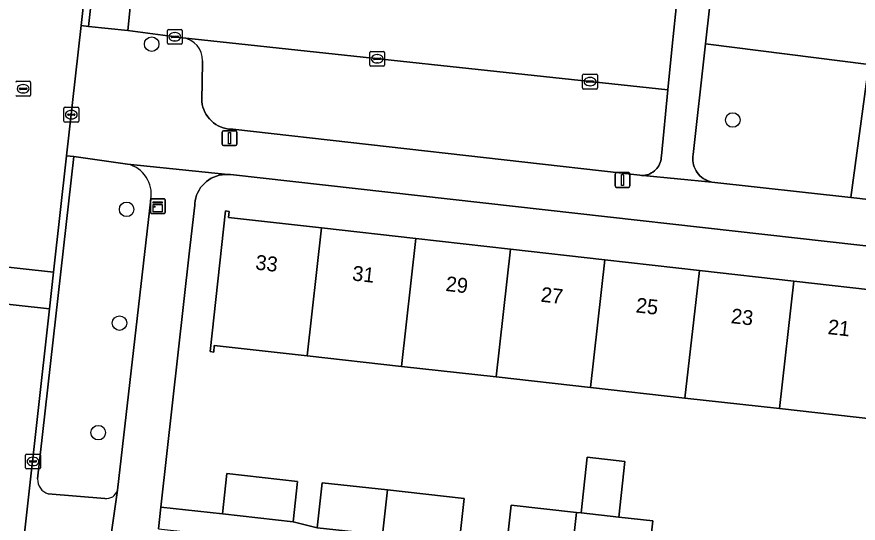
# Model space of a CAD drawing. Extents: x 161928 to 163071, y 386474 to 387428.
# Drawn here: x 162700.9 to 162757.5, y 387185 to 387219.1 of the extents above; entities that cross this region are included whole.
import ezdxf

# ---------------------------------------------------------------- set-up
doc = ezdxf.new("R2010")
doc.units = 0
for name, color, linetype in [('IMGEO_Boom', 7, 'Continuous'), ('IMGEO_Erf', 7, 'Continuous'), ('IMGEO_Groenvoorziening', 7, 'Continuous'), ('IMGEO_Kast', 7, 'Continuous'), ('IMGEO_Kolk', 7, 'Continuous'), ('IMGEO_Lichtmast', 7, 'Continuous'), ('IMGEO_Muur', 7, 'Continuous'), ('IMGEO_Pand', 7, 'Continuous'), ('IMGEO_Pand_nummerreeks', 7, 'Continuous'), ('IMGEO_Parkeervlak_open', 7, 'Continuous'), ('IMGEO_Rijbaan_lokaal_open', 7, 'Continuous'), ('IMGEO_Rioolput', 7, 'Continuous'), ('IMGEO_Voetpad_open', 7, 'Continuous')]:
    doc.layers.add(name, color=color, linetype=linetype)

msp = doc.modelspace()

# ---------------------------------------------------------------- linework, layer by layer
at = {"layer": 'IMGEO_Boom'}
for centre in [(162709.964, 387217.262), (162749.083, 387212.159), (162708.277, 387206.152), (162707.798, 387198.499), (162706.368, 387191.132)]:
    msp.add_circle(centre, 0.489, dxfattribs=at)
at = {"layer": 'IMGEO_Erf'}
for points in [[(162772.429, 387202.09), (162715.273, 387208.485), (162715.082, 387208.501), (162714.89, 387208.499), (162714.699, 387208.48), (162714.511, 387208.445), (162714.326, 387208.393), (162714.147, 387208.324), (162713.975, 387208.24), (162713.811, 387208.14), (162713.656, 387208.027), (162713.512, 387207.9), (162713.38, 387207.76), (162713.262, 387207.61), (162713.157, 387207.449), (162713.066, 387207.28), (162712.992, 387207.103), (162712.933, 387206.921), (162712.891, 387206.734), (162712.866, 387206.543), (162712.859, 387206.431), (162712.515, 387203.36), (162710.587, 387186.13), (162714.722, 387185.667), (162715.026, 387188.382), (162719.786, 387187.85), (162719.482, 387185.135), (162721.109, 387184.741), (162721.445, 387187.767), (162725.849, 387187.278), (162730.999, 387186.706), (162730.663, 387183.679)], [(162758.589, 387192.045), (162752.228, 387192.754), (162745.867, 387193.462), (162739.507, 387194.17), (162733.146, 387194.879), (162726.786, 387195.587), (162720.424, 387196.296), (162714.182, 387196.991), (162714.151, 387196.551), (162713.901, 387196.582), (162714.945, 387206.042), (162715.189, 387206.014), (162715.144, 387205.609), (162721.395, 387204.905), (162727.755, 387204.188), (162734.115, 387203.472), (162740.475, 387202.755), (162746.834, 387202.039), (162753.194, 387201.322), (162759.554, 387200.606)], [(162733.82, 387183.229), (162734.156, 387186.255), (162738.56, 387185.766), (162738.873, 387185.731), (162739.29, 387189.483), (162741.822, 387189.202), (162741.405, 387185.45), (162743.71, 387185.194), (162743.374, 387182.167)]]:
    msp.add_lwpolyline(points, dxfattribs=at)
at = {"layer": 'IMGEO_Groenvoorziening'}
for points in [[(162758.234, 387215.901), (162759.425, 387224.728), (162749.606, 387225.894), (162749.484, 387225.903), (162749.362, 387225.901), (162749.24, 387225.888), (162749.12, 387225.865), (162749.003, 387225.831), (162748.889, 387225.786), (162748.78, 387225.731), (162748.676, 387225.667), (162748.578, 387225.594), (162748.487, 387225.513), (162748.404, 387225.423), (162748.329, 387225.327), (162748.263, 387225.224), (162748.206, 387225.116), (162748.159, 387225.003), (162748.123, 387224.886), (162748.097, 387224.766), (162748.087, 387224.699), (162747.252, 387217.274)], [(162757.023, 387206.94), (162758.234, 387215.901), (162747.252, 387217.274), (162747.206, 387216.869), (162746.418, 387209.849), (162746.398, 387209.707), (162746.39, 387209.565), (162746.396, 387209.422), (162746.414, 387209.28), (162746.444, 387209.14), (162746.487, 387209.003), (162746.542, 387208.871), (162746.609, 387208.745), (162746.686, 387208.625), (162746.775, 387208.512), (162746.872, 387208.407), (162746.979, 387208.312), (162747.094, 387208.227), (162747.216, 387208.152), (162747.344, 387208.088), (162747.477, 387208.037), (162747.615, 387207.997), (162747.663, 387207.986)]]:
    msp.add_lwpolyline(points, close=True, dxfattribs=at)
for points in [[(162758.234, 387215.901), (162757.023, 387206.94), (162767.385, 387205.783)], [(162708.335, 387209.195), (162704.729, 387209.708), (162702.283, 387188.02)], [(162707.662, 387187.259), (162709.904, 387206.835)], [(162703.005, 387187.024), (162706.813, 387186.706)]]:
    msp.add_lwpolyline(points, dxfattribs=at)
for centre, radius, start, end in [((162707.869, 387207.183), 2.065, 350.2873, 76.9471), ((162703.273, 387187.978), 0.991, 177.5532, 254.3234), ((162706.917, 387187.474), 0.775, 262.2536, 343.9032)]:
    msp.add_arc(centre, radius, start, end, dxfattribs=at)
at = {"layer": 'IMGEO_Kast'}
for p, q in [((162709.879, 387205.939), (162709.879, 387206.78)), ((162709.879, 387206.78), (162709.879, 387205.939)), ((162709.954, 387206.864), (162710.795, 387206.864)), ((162710.795, 387206.864), (162709.954, 387206.864)), ((162710.879, 387206.789), (162710.879, 387205.948)), ((162710.879, 387205.948), (162710.879, 387206.789)), ((162710.804, 387205.864), (162709.963, 387205.864)), ((162709.963, 387205.864), (162710.804, 387205.864))]:
    msp.add_line(p, q, dxfattribs=at)
for points in [[(162710.074, 387206.654), (162710.674, 387206.654), (162710.674, 387206.569), (162710.074, 387206.569), (162710.074, 387206.654)], [(162710.074, 387206.479), (162710.674, 387206.479), (162710.674, 387205.99), (162710.074, 387205.99), (162710.074, 387206.479)]]:
    msp.add_lwpolyline(points, dxfattribs=at)
msp.add_circle((162710.158, 387206.328), 0.0377, dxfattribs=at)
for centre, start, end in [((162709.957, 387206.786), 92.4484, 184.2845), ((162709.957, 387206.786), 92.4484, 184.2845), ((162710.801, 387206.786), 2.4484, 94.2845), ((162710.801, 387206.786), 2.4484, 94.2845), ((162709.957, 387205.942), 182.4484, 274.2845), ((162709.957, 387205.942), 182.4484, 274.2845), ((162710.801, 387205.942), 272.4484, 4.2845), ((162710.801, 387205.942), 272.4484, 4.2845)]:
    msp.add_arc(centre, 0.0779, start, end, dxfattribs=at)
at = {"layer": 'IMGEO_Kolk'}
for p, q in [((162711.021, 387217.329), (162711.021, 387218.181)), ((162711.096, 387218.255), (162711.948, 387218.255)), ((162711.509, 387218.035), (162711.534, 387218.035)), ((162712.022, 387218.181), (162712.022, 387217.329)), ((162711.28, 387217.749), (162711.28, 387217.761)), ((162711.718, 387217.712), (162711.32, 387217.712)), ((162711.323, 387217.798), (162711.721, 387217.798)), ((162711.532, 387217.475), (162711.507, 387217.475)), ((162711.764, 387217.761), (162711.764, 387217.749)), ((162711.948, 387217.255), (162711.096, 387217.255)), ((162724.646, 387215.852), (162724.646, 387216.704)), ((162724.721, 387216.778), (162725.573, 387216.778)), ((162725.647, 387216.704), (162725.647, 387215.852)), ((162724.905, 387216.272), (162724.905, 387216.284)), ((162725.343, 387216.235), (162724.945, 387216.235)), ((162724.948, 387216.321), (162725.346, 387216.321)), ((162725.134, 387216.558), (162725.159, 387216.558)), ((162725.389, 387216.284), (162725.389, 387216.272)), ((162725.573, 387215.778), (162724.721, 387215.778)), ((162725.157, 387215.998), (162725.132, 387215.998)), ((162738.976, 387214.315), (162738.976, 387215.167)), ((162739.051, 387215.241), (162739.903, 387215.241)), ((162739.464, 387215.021), (162739.489, 387215.021)), ((162739.977, 387215.167), (162739.977, 387214.315)), ((162739.235, 387214.735), (162739.235, 387214.747)), ((162739.673, 387214.698), (162739.275, 387214.698)), ((162739.278, 387214.784), (162739.676, 387214.784)), ((162739.487, 387214.461), (162739.462, 387214.461)), ((162739.719, 387214.747), (162739.719, 387214.735)), ((162739.903, 387214.241), (162739.051, 387214.241)), ((162704.056, 387212.093), (162704.056, 387212.945)), ((162704.131, 387213.019), (162704.983, 387213.019)), ((162704.544, 387212.799), (162704.569, 387212.799)), ((162705.057, 387212.945), (162705.057, 387212.093)), ((162704.315, 387212.513), (162704.315, 387212.525)), ((162704.753, 387212.476), (162704.355, 387212.476)), ((162704.358, 387212.562), (162704.756, 387212.562)), ((162704.567, 387212.239), (162704.542, 387212.239)), ((162704.799, 387212.525), (162704.799, 387212.513)), ((162704.983, 387212.019), (162704.131, 387212.019)), ((162701.471, 387188.768), (162701.471, 387189.62)), ((162701.546, 387189.694), (162702.398, 387189.694)), ((162702.472, 387189.62), (162702.472, 387188.768)), ((162701.73, 387189.188), (162701.73, 387189.2)), ((162702.168, 387189.151), (162701.77, 387189.151)), ((162701.773, 387189.237), (162702.171, 387189.237)), ((162701.959, 387189.474), (162701.984, 387189.474)), ((162702.214, 387189.2), (162702.214, 387189.188)), ((162702.398, 387188.694), (162701.546, 387188.694)), ((162701.982, 387188.914), (162701.957, 387188.914))]:
    msp.add_line(p, q, dxfattribs=at)
for points in [[(162711.021, 387217.329), (162711.021, 387218.181)], [(162711.096, 387218.255), (162711.948, 387218.255)], [(162712.022, 387218.181), (162712.022, 387217.329)], [(162711.948, 387217.255), (162711.096, 387217.255)], [(162724.646, 387215.852), (162724.646, 387216.704)], [(162724.721, 387216.778), (162725.573, 387216.778)], [(162725.647, 387216.704), (162725.647, 387215.852)], [(162725.573, 387215.778), (162724.721, 387215.778)], [(162738.976, 387214.315), (162738.976, 387215.167)], [(162739.051, 387215.241), (162739.903, 387215.241)], [(162739.977, 387215.167), (162739.977, 387214.315)], [(162739.903, 387214.241), (162739.051, 387214.241)], [(162704.056, 387212.093), (162704.056, 387212.945)], [(162704.131, 387213.019), (162704.983, 387213.019)], [(162705.057, 387212.945), (162705.057, 387212.093)], [(162704.983, 387212.019), (162704.131, 387212.019)], [(162701.471, 387188.768), (162701.471, 387189.62)], [(162701.546, 387189.694), (162702.398, 387189.694)], [(162702.472, 387189.62), (162702.472, 387188.768)], [(162702.398, 387188.694), (162701.546, 387188.694)]]:
    msp.add_lwpolyline(points, dxfattribs=at)
for centre, radius, start, end in [((162711.098, 387218.179), 0.0765, 91.552, 178.448), ((162711.098, 387218.179), 0.0765, 91.552, 178.448), ((162711.946, 387218.179), 0.0765, 1.552, 88.448), ((162711.946, 387218.179), 0.0765, 1.552, 88.448), ((162711.098, 387217.331), 0.0765, 181.552, 268.448), ((162711.098, 387217.331), 0.0765, 181.552, 268.448), ((162711.32, 387217.758), 0.0403, 85.8775, 175.7526), ((162711.317, 387217.748), 0.0366, 178.938, 274.7102), ((162711.721, 387217.755), 0.043, 264.8664, 352.4533), ((162711.725, 387217.76), 0.0386, 1.7309, 96.639), ((162711.946, 387217.331), 0.0765, 271.552, 358.448), ((162711.946, 387217.331), 0.0765, 271.552, 358.448), ((162724.723, 387216.702), 0.0765, 91.552, 178.448), ((162724.723, 387216.702), 0.0765, 91.552, 178.448), ((162725.571, 387216.702), 0.0765, 1.552, 88.448), ((162725.571, 387216.702), 0.0765, 1.552, 88.448), ((162724.945, 387216.281), 0.0403, 85.8775, 175.7526), ((162724.942, 387216.271), 0.0366, 178.938, 274.7102), ((162725.346, 387216.278), 0.043, 264.8664, 352.4533), ((162725.35, 387216.283), 0.0386, 1.7309, 96.639), ((162724.723, 387215.854), 0.0765, 181.552, 268.448), ((162724.723, 387215.854), 0.0765, 181.552, 268.448), ((162725.571, 387215.854), 0.0765, 271.552, 358.448), ((162725.571, 387215.854), 0.0765, 271.552, 358.448), ((162739.053, 387215.165), 0.0765, 91.552, 178.448), ((162739.053, 387215.165), 0.0765, 91.552, 178.448), ((162739.901, 387215.165), 0.0765, 1.552, 88.448), ((162739.901, 387215.165), 0.0765, 1.552, 88.448), ((162739.275, 387214.744), 0.0403, 85.8775, 175.7526), ((162739.272, 387214.734), 0.0366, 178.938, 274.7102), ((162739.676, 387214.741), 0.043, 264.8664, 352.4533), ((162739.68, 387214.746), 0.0386, 1.7309, 96.639), ((162739.053, 387214.317), 0.0765, 181.552, 268.448), ((162739.053, 387214.317), 0.0765, 181.552, 268.448), ((162739.901, 387214.317), 0.0765, 271.552, 358.448), ((162739.901, 387214.317), 0.0765, 271.552, 358.448), ((162704.133, 387212.943), 0.0765, 91.552, 178.448), ((162704.133, 387212.943), 0.0765, 91.552, 178.448), ((162704.981, 387212.943), 0.0765, 1.552, 88.448), ((162704.981, 387212.943), 0.0765, 1.552, 88.448), ((162704.355, 387212.522), 0.0403, 85.8775, 175.7526), ((162704.352, 387212.512), 0.0366, 178.938, 274.7102), ((162704.756, 387212.519), 0.043, 264.8664, 352.4533), ((162704.76, 387212.524), 0.0386, 1.7309, 96.639), ((162704.133, 387212.095), 0.0765, 181.552, 268.448), ((162704.133, 387212.095), 0.0765, 181.552, 268.448), ((162704.981, 387212.095), 0.0765, 271.552, 358.448), ((162704.981, 387212.095), 0.0765, 271.552, 358.448), ((162701.548, 387189.618), 0.0765, 91.552, 178.448), ((162701.548, 387189.618), 0.0765, 91.552, 178.448), ((162702.396, 387189.618), 0.0765, 1.552, 88.448), ((162702.396, 387189.618), 0.0765, 1.552, 88.448), ((162701.77, 387189.197), 0.0403, 85.8775, 175.7526), ((162701.767, 387189.187), 0.0366, 178.938, 274.7102), ((162702.171, 387189.194), 0.043, 264.8664, 352.4533), ((162702.175, 387189.199), 0.0386, 1.7309, 96.639), ((162701.548, 387188.77), 0.0765, 181.552, 268.448), ((162701.548, 387188.77), 0.0765, 181.552, 268.448), ((162702.396, 387188.77), 0.0765, 271.552, 358.448), ((162702.396, 387188.77), 0.0765, 271.552, 358.448)]:
    msp.add_arc(centre, radius, start, end, dxfattribs=at)
for centre, major_axis, ratio, start_param, end_param in [((162711.508, 387217.755), (-0.387, 0.002), 0.722429, 4.712389, 7.853982), ((162711.533, 387217.755), (-0.39, 0.002), 0.717154, 1.570796, 4.712389), ((162725.133, 387216.278), (-0.387, 0.002), 0.722429, 4.712389, 7.853982), ((162725.158, 387216.278), (-0.39, 0.002), 0.717154, 1.570796, 4.712389), ((162739.463, 387214.741), (-0.387, 0.002), 0.722429, 4.712389, 7.853982), ((162739.488, 387214.741), (-0.39, 0.002), 0.717154, 1.570796, 4.712389), ((162704.543, 387212.519), (-0.387, 0.002), 0.722429, 4.712389, 7.853982), ((162704.568, 387212.519), (-0.39, 0.002), 0.717154, 1.570796, 4.712389), ((162701.958, 387189.194), (-0.387, 0.002), 0.722429, 4.712389, 7.853982), ((162701.983, 387189.194), (-0.39, 0.002), 0.717154, 1.570796, 4.712389)]:
    msp.add_ellipse(centre, major_axis=major_axis, ratio=ratio, start_param=start_param, end_param=end_param, dxfattribs=at)
at = {"layer": 'IMGEO_Lichtmast'}
for p, q in [((162714.71, 387210.538), (162714.71, 387211.338)), ((162714.71, 387211.338), (162714.71, 387210.538)), ((162714.81, 387211.438), (162715.6, 387211.438)), ((162715.6, 387211.438), (162714.81, 387211.438)), ((162715.7, 387211.338), (162715.7, 387210.538)), ((162715.7, 387210.538), (162715.7, 387211.338)), ((162715.6, 387210.438), (162714.81, 387210.438)), ((162714.81, 387210.438), (162715.6, 387210.438)), ((162741.163, 387207.725), (162741.163, 387208.525)), ((162741.163, 387208.525), (162741.163, 387207.725)), ((162741.263, 387208.625), (162742.053, 387208.625)), ((162742.053, 387208.625), (162741.263, 387208.625)), ((162742.153, 387208.525), (162742.153, 387207.725)), ((162742.153, 387207.725), (162742.153, 387208.525)), ((162742.053, 387207.625), (162741.263, 387207.625)), ((162741.263, 387207.625), (162742.053, 387207.625))]:
    msp.add_line(p, q, dxfattribs=at)
for points in [[(162715.13, 387211.313), (162715.28, 387211.313), (162715.28, 387210.563), (162715.13, 387210.563), (162715.13, 387211.313)], [(162741.583, 387208.5), (162741.733, 387208.5), (162741.733, 387207.75), (162741.583, 387207.75), (162741.583, 387208.5)]]:
    msp.add_lwpolyline(points, dxfattribs=at)
for centre, start, end in [((162714.81, 387211.338), 90, 180), ((162714.81, 387211.338), 90, 180), ((162715.6, 387211.338), 0, 90), ((162715.6, 387211.338), 360, 90), ((162714.81, 387210.538), 180, 270), ((162714.81, 387210.538), 180, 270), ((162715.6, 387210.538), 270, 0), ((162715.6, 387210.538), 270, 0), ((162741.263, 387208.525), 90, 180), ((162741.263, 387208.525), 90, 180), ((162742.053, 387208.525), 0, 90), ((162742.053, 387208.525), 360, 90), ((162741.263, 387207.725), 180, 270), ((162741.263, 387207.725), 180, 270), ((162742.053, 387207.725), 270, 0), ((162742.053, 387207.725), 270, 0)]:
    msp.add_arc(centre, 0.1, start, end, dxfattribs=at)
at = {"layer": 'IMGEO_Muur'}
msp.add_lwpolyline([(162712.515, 387203.36), (162710.587, 387186.13)], dxfattribs=at)
at = {"layer": 'IMGEO_Pand'}
for points in [[(162720.424, 387196.296), (162721.395, 387204.905), (162715.144, 387205.609), (162715.189, 387206.014), (162714.945, 387206.042), (162713.901, 387196.582), (162714.151, 387196.551), (162714.182, 387196.991)], [(162721.395, 387204.905), (162720.424, 387196.296), (162726.786, 387195.587), (162727.755, 387204.188)], [(162727.755, 387204.188), (162726.786, 387195.587), (162733.146, 387194.879), (162734.115, 387203.472)], [(162734.115, 387203.472), (162733.146, 387194.879), (162739.507, 387194.17), (162740.475, 387202.755)], [(162740.475, 387202.755), (162739.507, 387194.17), (162745.867, 387193.462), (162746.834, 387202.039)], [(162746.834, 387202.039), (162745.867, 387193.462), (162752.228, 387192.754), (162753.194, 387201.322)], [(162753.194, 387201.322), (162752.228, 387192.754), (162758.589, 387192.045), (162759.554, 387200.606)], [(162741.822, 387189.202), (162739.29, 387189.483), (162738.873, 387185.731), (162741.405, 387185.45)], [(162719.786, 387187.85), (162715.026, 387188.382), (162714.722, 387185.667), (162719.482, 387185.135)], [(162725.849, 387187.278), (162721.445, 387187.767), (162721.109, 387184.741), (162725.508, 387184.252)], [(162725.508, 387184.252), (162730.663, 387183.679), (162730.999, 387186.706), (162725.849, 387187.278)], [(162734.156, 387186.255), (162733.82, 387183.229), (162738.219, 387182.74), (162738.56, 387185.766)], [(162743.71, 387185.194), (162741.405, 387185.45), (162738.873, 387185.731), (162738.56, 387185.766), (162738.219, 387182.74), (162743.374, 387182.167)]]:
    msp.add_lwpolyline(points, close=True, dxfattribs=at)
at = {"layer": 'IMGEO_Parkeervlak_open'}
msp.add_lwpolyline([(162713.376, 387216.145), (162713.359, 387214.644), (162713.333, 387213.579), (162713.343, 387213.394), (162713.37, 387213.211), (162713.413, 387213.032), (162713.472, 387212.856), (162713.546, 387212.687), (162713.635, 387212.525), (162713.738, 387212.372), (162713.855, 387212.228), (162713.984, 387212.096), (162714.124, 387211.975), (162714.274, 387211.868), (162714.434, 387211.774), (162714.601, 387211.695), (162714.774, 387211.631), (162714.953, 387211.583), (162715.135, 387211.551), (162715.319, 387211.536), (162715.418, 387211.534), (162742.828, 387208.44), (162742.944, 387208.432), (162743.061, 387208.435), (162743.177, 387208.448), (162743.291, 387208.471), (162743.402, 387208.505), (162743.511, 387208.548), (162743.615, 387208.601), (162743.713, 387208.663), (162743.806, 387208.733), (162743.892, 387208.812), (162743.971, 387208.898), (162744.042, 387208.99), (162744.104, 387209.089), (162744.158, 387209.192), (162744.201, 387209.3), (162744.235, 387209.412), (162744.259, 387209.526), (162744.273, 387209.642), (162744.276, 387209.742), (162744.719, 387214.18), (162712.071, 387217.682)], dxfattribs=at)
msp.add_arc((162711.869, 387216.188), 1.508, 358.369, 82.2973, dxfattribs=at)
at = {"layer": 'IMGEO_Rijbaan_lokaal_open'}
msp.add_lwpolyline([(162711.584, 387338.045), (162711.506, 387337.52), (162711.287, 387335.487), (162710.01, 387323.565), (162709.612, 387319.974), (162706.865, 387295.147), (162704.405, 387275.34), (162702.543, 387258.37), (162702.217, 387255.366), (162701.629, 387250), (162700.159, 387236.714), (162698.922, 387225.542), (162698.231, 387219.296), (162697.259, 387210.515), (162696.394, 387202.693), (162703.361, 387201.922), (162704.238, 387209.757), (162705.217, 387218.507), (162705.921, 387224.797), (162706.926, 387233.779), (162708.741, 387250), (162709.238, 387254.42), (162709.59, 387257.551), (162713.743, 387294.486)], dxfattribs=at)
for points in [[(162745.337, 387220.374), (162713.027, 387224.021), (162708.978, 387224.448), (162708.366, 387218.182), (162712.071, 387217.682), (162744.719, 387214.18), (162745.013, 387217.123)], [(162703.086, 387199.458), (162703.361, 387201.922), (162696.394, 387202.693), (162696.121, 387200.228)], [(162695.146, 387191.422), (162694.756, 387187.896), (162692.853, 387170.7), (162687.75, 387124.743), (162694.728, 387123.975), (162699.868, 387170.7), (162703.086, 387199.458), (162696.121, 387200.228)]]:
    msp.add_lwpolyline(points, close=True, dxfattribs=at)
at = {"layer": 'IMGEO_Rioolput'}
for p, q in [((162700.886, 387214.762), (162701.738, 387214.762)), ((162701.299, 387214.542), (162701.324, 387214.542)), ((162701.812, 387214.688), (162701.812, 387213.836)), ((162701.07, 387214.256), (162701.07, 387214.268)), ((162701.508, 387214.219), (162701.11, 387214.219)), ((162701.113, 387214.305), (162701.511, 387214.305)), ((162701.322, 387213.982), (162701.297, 387213.982)), ((162701.554, 387214.268), (162701.554, 387214.256)), ((162701.738, 387213.762), (162700.886, 387213.762))]:
    msp.add_line(p, q, dxfattribs=at)
for points in [[(162700.886, 387214.762), (162701.738, 387214.762)], [(162701.812, 387214.688), (162701.812, 387213.836)], [(162701.738, 387213.762), (162700.886, 387213.762)]]:
    msp.add_lwpolyline(points, dxfattribs=at)
for centre, radius, start, end in [((162700.888, 387214.686), 0.0765, 91.552, 178.448), ((162700.888, 387214.686), 0.0765, 91.552, 178.448), ((162701.736, 387214.686), 0.0765, 1.552, 88.448), ((162701.736, 387214.686), 0.0765, 1.552, 88.448), ((162701.11, 387214.265), 0.0403, 85.8775, 175.7526), ((162701.107, 387214.255), 0.0366, 178.938, 274.7102), ((162701.511, 387214.262), 0.043, 264.8664, 352.4533), ((162701.515, 387214.267), 0.0386, 1.7309, 96.639), ((162700.888, 387213.838), 0.0765, 181.552, 268.448), ((162700.888, 387213.838), 0.0765, 181.552, 268.448), ((162701.736, 387213.838), 0.0765, 271.552, 358.448), ((162701.736, 387213.838), 0.0765, 271.552, 358.448)]:
    msp.add_arc(centre, radius, start, end, dxfattribs=at)
for centre, major_axis, ratio, start_param, end_param in [((162701.298, 387214.262), (-0.387, 0.002), 0.722429, 4.712389, 7.853982), ((162701.323, 387214.262), (-0.39, 0.002), 0.717154, 1.570796, 4.712389)]:
    msp.add_ellipse(centre, major_axis=major_axis, ratio=ratio, start_param=start_param, end_param=end_param, dxfattribs=at)
at = {"layer": 'IMGEO_Voetpad_open'}
for points in [[(162708.435, 387233.615), (162706.926, 387233.779), (162705.921, 387224.797), (162706.413, 387224.747), (162705.716, 387218.456), (162708.366, 387218.182), (162708.978, 387224.448), (162713.027, 387224.021)], [(162745.337, 387220.374), (162745.013, 387217.123), (162744.719, 387214.18), (162744.276, 387209.742), (162744.273, 387209.642), (162744.259, 387209.526), (162744.235, 387209.412), (162744.201, 387209.3), (162744.158, 387209.192), (162744.104, 387209.089), (162744.042, 387208.99), (162743.971, 387208.898), (162743.892, 387208.812), (162743.806, 387208.733), (162743.713, 387208.663), (162743.615, 387208.601), (162743.511, 387208.548), (162743.402, 387208.505), (162743.291, 387208.471), (162743.177, 387208.448), (162743.061, 387208.435), (162747.663, 387207.986), (162747.615, 387207.997), (162747.477, 387208.037), (162747.344, 387208.088), (162747.216, 387208.152), (162747.094, 387208.227), (162746.979, 387208.312), (162746.872, 387208.407), (162746.775, 387208.512), (162746.686, 387208.625), (162746.609, 387208.745), (162746.542, 387208.871), (162746.487, 387209.003), (162746.444, 387209.14), (162746.414, 387209.28), (162746.396, 387209.422), (162746.39, 387209.565), (162746.398, 387209.707), (162746.418, 387209.849), (162747.206, 387216.869), (162747.252, 387217.274), (162748.087, 387224.699)], [(162712.071, 387217.682), (162708.366, 387218.182), (162705.716, 387218.456), (162705.217, 387218.507), (162704.238, 387209.757), (162704.729, 387209.708), (162708.335, 387209.195), (162715.082, 387208.501), (162715.273, 387208.485), (162772.429, 387202.09), (162772.766, 387205.103), (162772.686, 387205.115), (162772.556, 387205.145), (162767.598, 387205.764), (162767.527, 387205.764), (162767.455, 387205.77), (162767.385, 387205.783), (162757.023, 387206.94), (162747.663, 387207.986), (162743.061, 387208.435), (162742.944, 387208.432), (162742.828, 387208.44), (162715.418, 387211.534)], [(162715.418, 387211.534), (162715.319, 387211.536), (162715.135, 387211.551), (162714.953, 387211.583), (162714.774, 387211.631), (162714.601, 387211.695), (162714.434, 387211.774), (162714.274, 387211.868), (162714.124, 387211.975), (162713.984, 387212.096), (162713.855, 387212.228), (162713.738, 387212.372), (162713.635, 387212.525), (162713.546, 387212.687), (162713.472, 387212.856), (162713.413, 387213.032), (162713.37, 387213.211), (162713.343, 387213.394), (162713.333, 387213.579), (162713.359, 387214.644), (162713.376, 387216.145)], [(162702.283, 387188.02), (162704.729, 387209.708), (162704.238, 387209.757), (162703.361, 387201.922), (162703.086, 387199.458), (162699.868, 387170.7), (162694.728, 387123.975), (162694.409, 387121.082), (162693.5, 387112.815), (162693.952, 387112.634), (162695.95, 387130.207)], [(162710.425, 387184.668), (162710.587, 387186.13), (162712.515, 387203.36), (162712.859, 387206.431), (162712.866, 387206.543), (162712.891, 387206.734), (162712.933, 387206.921), (162712.992, 387207.103), (162713.066, 387207.28), (162713.157, 387207.449), (162713.262, 387207.61), (162713.38, 387207.76), (162713.512, 387207.9), (162713.656, 387208.027), (162713.811, 387208.14), (162713.975, 387208.24), (162714.147, 387208.324), (162714.326, 387208.393), (162714.511, 387208.445), (162714.699, 387208.48), (162714.89, 387208.499), (162715.082, 387208.501), (162708.335, 387209.195)], [(162709.904, 387206.835), (162707.662, 387187.259), (162707.136, 387183.654)], [(162707.136, 387183.654), (162707.662, 387187.259)], [(162706.813, 387186.706), (162703.005, 387187.024)], [(162778.024, 387178.495), (162756.084, 387180.655), (162750.929, 387181.228), (162746.53, 387181.717), (162743.374, 387182.167), (162738.219, 387182.74), (162733.82, 387183.229), (162730.663, 387183.679), (162725.508, 387184.252), (162721.109, 387184.741), (162719.482, 387185.135), (162714.722, 387185.667), (162710.587, 387186.13), (162710.425, 387184.668), (162714.919, 387184.17), (162719.889, 387183.619), (162725.823, 387182.962), (162735.437, 387181.81), (162736.911, 387181.633), (162746.424, 387180.494), (162748.472, 387180.269), (162752.108, 387179.869), (162757.078, 387179.322), (162761.597, 387178.818)]]:
    msp.add_lwpolyline(points, dxfattribs=at)
msp.add_lwpolyline([(162705.921, 387224.797), (162705.217, 387218.507), (162705.716, 387218.456), (162706.413, 387224.747)], close=True, dxfattribs=at)
for centre, radius, start, end in [((162711.869, 387216.188), 1.508, 358.369, 82.2973), ((162707.869, 387207.183), 2.065, 350.2873, 76.9471), ((162703.273, 387187.978), 0.991, 177.5532, 254.3234), ((162706.917, 387187.474), 0.775, 262.2536, 343.9032)]:
    msp.add_arc(centre, radius, start, end, dxfattribs=at)

# ---------------------------------------------------------------- texts
at = {"layer": 'IMGEO_Pand_nummerreeks'}
for s, p in [('33', (162716.913, 387202.109)), ('31', (162723.428, 387201.375)), ('29', (162729.718, 387200.667)), ('27', (162736.12, 387199.945)), ('25', (162742.523, 387199.224)), ('23', (162748.925, 387198.503)), ('21', (162755.441, 387197.768))]:
    msp.add_text(s, height=1, rotation=353.5724, dxfattribs=at).set_placement(p)

doc.saveas('drawing.dxf')
